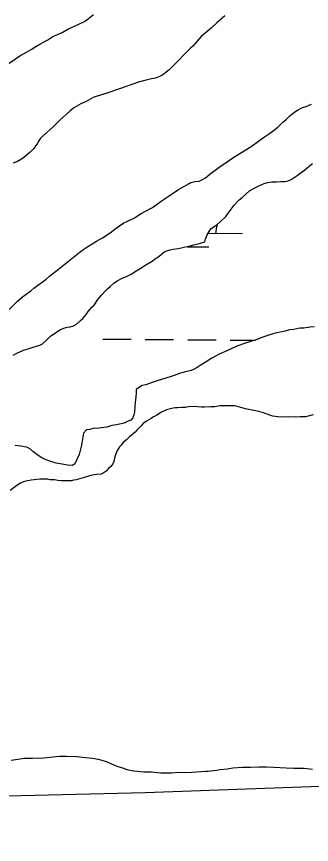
# Model space of a CAD drawing. Extents: x 3271442 to 3309282, y 752266 to 777610.
# Drawn here: x 3282738 to 3283071, y 761152 to 762085 of the extents above; entities that cross this region are included whole.
import ezdxf

# ---------------------------------------------------------------- set-up
doc = ezdxf.new("R2010")
doc.units = 0
for name, color, linetype in [('V-SITE-VEGE', 7, 'Continuous'), ('V-TOPO-SHOR', 7, 'Continuous'), ('V-WETL-SWMP', 7, 'Continuous')]:
    doc.layers.add(name, color=color, linetype=linetype)

msp = doc.modelspace()

# ---------------------------------------------------------------- linework, layer by layer
at = {"layer": 'V-SITE-VEGE'}
for points in [[(3282616.39, 761938.65), (3282630.02, 761947.83), (3282635.55, 761953.34), (3282646.61, 761963.25), (3282654.72, 761970.96), (3282679.41, 761992.26), (3282689.36, 762001.81), (3282700.79, 762012.1), (3282716.63, 762024.21), (3282732.84, 762034.48), (3282741.68, 762040.36), (3282749.05, 762044.39), (3282754.21, 762047.69), (3282759.73, 762050.99), (3282764.15, 762053.56), (3282772.99, 762058.33), (3282778.89, 762062), (3282789.2, 762066.77), (3282796.56, 762070.8), (3282807.98, 762075.93), (3282815.35, 762079.6), (3282824.56, 762086.94)], [(3282972.85, 762085.57), (3282964, 762077.49), (3282957.74, 762071.98), (3282952.95, 762067.95), (3282946.31, 762062.07), (3282936.73, 762051.42), (3282934.15, 762049.21), (3282926.41, 762041.13), (3282921.24, 762035.99), (3282914.61, 762029.01), (3282910.18, 762024.6), (3282906.87, 762022.03), (3282902.82, 762019.1), (3282899.13, 762017.26), (3282894.71, 762015.43), (3282890.29, 762014.37), (3282882.56, 762012.51), (3282875.57, 762010.68), (3282854.22, 762003.36), (3282840.96, 761998.6), (3282827.7, 761994.58), (3282824.39, 761993.48), (3282816.29, 761989.08), (3282810.4, 761986.51), (3282802.66, 761981.74), (3282798.24, 761978.44), (3282786.81, 761967.79), (3282779.07, 761960.44), (3282768.38, 761950.53), (3282765.07, 761947.59), (3282762.85, 761944.65), (3282761.01, 761941.34), (3282759.17, 761939.13), (3282757.32, 761936.19), (3282753.27, 761931.78), (3282746.26, 761925.91), (3282743.31, 761924.08), (3282738.89, 761921.51), (3282734.11, 761919.31)], [(3283010.86, 761944.21), (3283017.86, 761948.98), (3283023.39, 761953.02), (3283029.29, 761957.42), (3283032.6, 761959.99), (3283038.5, 761965.5), (3283042.19, 761968.8), (3283046.61, 761973.21), (3283049.56, 761975.41), (3283052.14, 761977.25), (3283055.08, 761979.08), (3283060.61, 761982.02), (3283064.66, 761983.48), (3283070.92, 761986.05)], [(3282727.19, 761752.26), (3282738.98, 761764.02), (3282744.51, 761768.79), (3282754.09, 761775.76), (3282757.41, 761778.7), (3282771.41, 761788.98), (3282775.09, 761792.28), (3282785.04, 761799.99), (3282798.31, 761810.64), (3282811.57, 761820.92), (3282818.21, 761825.69), (3282828.15, 761831.56), (3282834.78, 761835.23), (3282843.62, 761841.1), (3282848.78, 761845.14), (3282853.94, 761848.82), (3282859.1, 761852.11), (3282862.41, 761853.95), (3282870.88, 761857.98), (3282878.62, 761862.75), (3282884.88, 761866.05), (3282891.14, 761869.72), (3282901.09, 761876.69), (3282908.83, 761881.83), (3282920.62, 761889.91), (3282932.77, 761896.51), (3282934.61, 761897.61), (3282939.03, 761898.7), (3282943.81, 761899.07), (3282947.13, 761900.53), (3282951.18, 761903.1), (3282955.97, 761907.14), (3282965.18, 761913.74), (3282983.23, 761926.22), (3282991.71, 761931.36), (3283003.86, 761939.07), (3283010.86, 761944.21)], [(3283072.5, 761636.1), (3283064.04, 761633.54), (3283058.52, 761633.55), (3283052.63, 761633.2), (3283046.01, 761633.58), (3283037.18, 761633.22), (3283032.76, 761633.6), (3283027.24, 761634.34), (3283023.56, 761635.46), (3283016.58, 761638.41), (3283011.43, 761639.89), (3282996.35, 761642.86), (3282989.73, 761644.71), (3282983.84, 761646.2), (3282967.65, 761646.23), (3282961.76, 761645.13), (3282956.61, 761645.14), (3282949.98, 761644.79), (3282946.68, 761644.79), (3282942.26, 761645.17), (3282933.8, 761645.18), (3282928.64, 761644.09), (3282924.23, 761644.1), (3282919.44, 761643.74), (3282917.24, 761643.74), (3282914.66, 761643.38), (3282910.24, 761642.28), (3282907.29, 761641.55), (3282901.41, 761638.98), (3282899.56, 761637.88), (3282895.88, 761635.32), (3282892.56, 761633.85), (3282889.98, 761632.01), (3282887.04, 761630.18), (3282884.46, 761628.71), (3282880.77, 761626.14), (3282878.2, 761623.2), (3282873.77, 761618.8), (3282871.93, 761616.59), (3282865.29, 761611.08), (3282862.34, 761608.14), (3282857.92, 761604.47), (3282856.08, 761601.9), (3282854.23, 761600.06), (3282852.76, 761598.23), (3282850.91, 761594.92), (3282848.7, 761588.67), (3282847.58, 761583.52), (3282846.47, 761580.94), (3282844.26, 761577.64), (3282841.68, 761575.43), (3282839.1, 761572.49), (3282835.78, 761570.29), (3282833.2, 761569.19), (3282828.05, 761568.83), (3282825.48, 761568.47), (3282821.8, 761567.74), (3282812.96, 761565.18), (3282805.23, 761562.62), (3282802.28, 761562.26), (3282799.71, 761561.52), (3282788.67, 761561.54), (3282784.62, 761561.92), (3282780.94, 761562.66), (3282778, 761562.67), (3282775.79, 761562.67), (3282773.22, 761563.41), (3282764.02, 761563.43), (3282754.45, 761562.34), (3282748.19, 761561.25), (3282745.61, 761560.52)], [(3282745.61, 761560.52), (3282742.3, 761559.05), (3282738.25, 761556.48), (3282730.51, 761550.61)], [(3282731.81, 761247.03), (3282746.9, 761249.21), (3282755.73, 761249.19), (3282768.24, 761249.54), (3282786.28, 761251.35), (3282794.37, 761251.33), (3282805.78, 761250.94), (3282815.71, 761249.82), (3282823.44, 761249.07), (3282830.06, 761247.96), (3282837.79, 761245.74), (3282840.73, 761244.63), (3282844.4, 761243.15), (3282851.02, 761240.19), (3282857.34, 761238.14), (3282862.42, 761236.5), (3282870.14, 761235.02), (3282881.53, 761233.9), (3282889.62, 761233.88), (3282900.66, 761232.76), (3282912.8, 761232.74), (3282921.26, 761233.46)], [(3282921.26, 761233.46), (3282927.15, 761233.09), (3282935.6, 761233.45), (3282951.39, 761234.55), (3282953.6, 761234.55), (3282963.89, 761235.63), (3282967.21, 761236.36), (3282976.03, 761237.09), (3282981.92, 761238.19), (3282992.94, 761238.91), (3283001.76, 761238.91), (3283011.69, 761239.26), (3283019.77, 761239.25), (3283028.23, 761238.88), (3283042.21, 761238.48), (3283050.67, 761238.1), (3283062.44, 761238.09), (3283072, 761236.97)]]:
    msp.add_lwpolyline(points, dxfattribs=at)
at = {"layer": 'V-TOPO-SHOR'}
msp.add_lwpolyline([(3284074.28, 761123.42), (3284006.51, 761140.06), (3283940.5, 761154.9), (3283901.26, 761164.16), (3283874.59, 761180.47), (3283838.99, 761198.63), (3283803.44, 761222.16), (3283499.52, 761210.36), (3283404.82, 761212.93), (3283294.11, 761224.57), (3283163.6, 761220.28), (3282882.93, 761210.08), (3282602.28, 761203.46), (3282259.14, 761204.49), (3281978.51, 761199.66), (3281833.7, 761193.7), (3281808.86, 761215.35)], dxfattribs=at)
at = {"layer": 'V-WETL-SWMP'}
for p, q in [((3282954.06, 761840.49), (3282992.91, 761840.17)), ((3282930.78, 761825.25), (3282954.78, 761825.06)), ((3282835.08, 761721.4), (3282867.08, 761721.14)), ((3282883.08, 761721), (3282915.08, 761720.74)), ((3282931.08, 761720.61), (3282963.08, 761720.35)), ((3282979.07, 761720.21), (3283007.41, 761719.98))]:
    msp.add_line(p, q, dxfattribs=at)
for points in [[(3282767.31, 761715.98), (3282771.73, 761720.03), (3282776.52, 761724.8), (3282781.68, 761728.47), (3282786.84, 761731.77), (3282791.26, 761733.6), (3282794.94, 761734.7), (3282798.25, 761735.07), (3282802.3, 761736.16), (3282805.62, 761737.99), (3282810.04, 761742.4), (3282812.62, 761744.61), (3282816.31, 761749.02), (3282818.52, 761752.32), (3282822.95, 761757.1), (3282825.53, 761759.67), (3282829.59, 761765.92), (3282834.01, 761771.06), (3282837.7, 761775.47), (3282840.65, 761778.04), (3282843.6, 761780.61), (3282847.65, 761784.29), (3282851.33, 761786.85), (3282857.23, 761789.79), (3282862.01, 761791.99), (3282867.91, 761794.92), (3282870.48, 761796.76), (3282873.8, 761798.59), (3282877.48, 761800.79), (3282883.75, 761804.83), (3282890.75, 761809.23), (3282893.69, 761811.43), (3282898.48, 761814.37), (3282901.43, 761816.94), (3282905.12, 761819.88), (3282911.37, 761821.7), (3282914.69, 761822.44), (3282920.21, 761823.53), (3282930.52, 761825.72), (3282933.83, 761826.45), (3282937.88, 761827.55), (3282942.66, 761828.64), (3282945.61, 761829.37), (3282950.4, 761830.83), (3282951.14, 761833.78), (3282952.62, 761837.82), (3282955.2, 761842.6), (3282957.04, 761845.54), (3282960.73, 761848.11), (3282964.04, 761849.95), (3282967.73, 761853.25), (3282974, 761859.49), (3282980.27, 761867.58), (3282983.59, 761871.99), (3282989.12, 761878.23), (3282992.43, 761880.8), (3282996.86, 761884.84), (3283000.91, 761888.15), (3283004.23, 761890.35), (3283010.49, 761893.65), (3283017.48, 761896.58), (3283021.17, 761897.68), (3283025.95, 761898.41), (3283031.1, 761898.4), (3283036.25, 761898.76), (3283040.67, 761898.75), (3283044.35, 761899.48), (3283047.66, 761900.95), (3283051.35, 761903.51), (3283054.66, 761905.72), (3283059.09, 761909.02), (3283062.77, 761911.59), (3283068.3, 761915.99), (3283071.98, 761918.93)], [(3283074.23, 761734.94), (3283069.08, 761734.58), (3283062.09, 761733.49), (3283057.67, 761733.5), (3283050.68, 761732.04), (3283045.89, 761731.68), (3283041.11, 761730.22), (3283030.06, 761728.03), (3283027.12, 761727.3), (3283018.28, 761724.37), (3283012.76, 761722.17), (3283006.5, 761719.61), (3283003.55, 761718.88), (3282995.08, 761716.32), (3282986.62, 761713.39), (3282975.2, 761707.89), (3282966.73, 761704.22), (3282958.26, 761699.82), (3282952, 761695.79), (3282945, 761691.38), (3282941.68, 761689.18), (3282938.37, 761687.35), (3282935.05, 761685.88), (3282926.95, 761684.06), (3282921.8, 761682.59), (3282915.91, 761680.4), (3282911.12, 761678.93), (3282902.65, 761676), (3282896.39, 761674.18), (3282890.87, 761672.34), (3282883.88, 761669.78), (3282879.83, 761669.05), (3282875.41, 761666.48), (3282872.83, 761664.65), (3282872.82, 761660.97), (3282872.44, 761655.82), (3282871.7, 761650.3), (3282871.32, 761645.15), (3282870.94, 761638.9), (3282870.2, 761635.95), (3282869.09, 761632.64), (3282866.88, 761630.07), (3282863.93, 761628.97), (3282859.51, 761626.41), (3282850.68, 761624.58), (3282845.52, 761623.85), (3282839.63, 761622.02), (3282833.38, 761621.3), (3282828.96, 761620.57), (3282825.65, 761620.95), (3282820.5, 761619.48), (3282816.81, 761619.12), (3282813.5, 761615.45), (3282811.26, 761601.84), (3282808.67, 761591.17), (3282803.5, 761580.88), (3282800.92, 761579.04), (3282795.4, 761579.42), (3282789.52, 761580.53), (3282782.53, 761581.65), (3282777.75, 761583.13), (3282770.02, 761585.72), (3282766.35, 761587.57), (3282763.41, 761589.41), (3282760.83, 761591.26), (3282756.42, 761594.57), (3282753.48, 761597.16), (3282749.44, 761599.37), (3282746.5, 761600.11), (3282743.19, 761600.85), (3282736.2, 761601.6)], [(3282734.17, 761703.17), (3282738.22, 761705.37), (3282745.59, 761708.66), (3282751.11, 761710.49), (3282756.63, 761712.33), (3282764, 761714.52), (3282767.31, 761715.98)]]:
    msp.add_lwpolyline(points, dxfattribs=at)
msp.add_arc((3282998.15, 761840.61), 35.25, 164.38654, 180.29991, dxfattribs=at)

doc.saveas('drawing.dxf')
